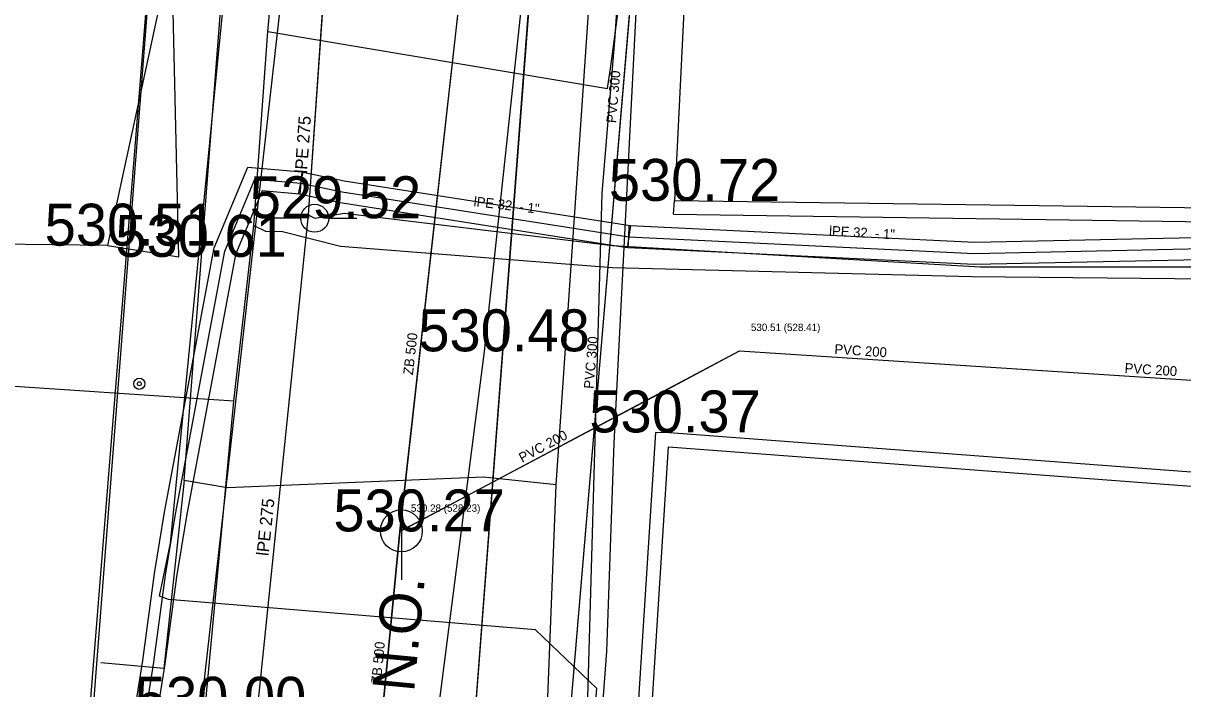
# Model space of a CAD drawing. Extents: x -669393 to -668650, y -1126925 to -1126294.
# Drawn here: x -668986.94 to -668966.18, y -1126777.26 to -1126765.36 of the extents above; entities that cross this region are included whole.
import ezdxf

# ---------------------------------------------------------------- set-up
doc = ezdxf.new("R2010")
doc.units = 0
for name, color, linetype in [('G_Bod_tecka', 7, 'Continuous'), ('G_Bod_vyska', 7, 'Continuous'), ('G_Plochy_zpevnene', 7, 'Continuous'), ('G_Ploty', 7, 'Continuous'), ('G_Ploty_vstupy', 7, 'Continuous'), ('G_Poznamky_odkaz', 7, 'Continuous'), ('G_Site-kanalizace', 7, 'Continuous'), ('G_Site-Sloupy', 7, 'Continuous'), ('G_Site-vodovod', 7, 'Continuous'), ('G_Z_CHRANICKA-TEPLOVOD_kotovane', 7, 'Continuous'), ('G_Z_ELsilove_nadz_kotovane', 7, 'Continuous'), ('G_Z_ELsilove_podz_kotovane', 7, 'Continuous'), ('G_Z_KANAL_podz_kotovane', 7, 'Continuous'), ('G_Z_KANAL_podz_priblizne', 7, 'Continuous'), ('G_Z_PLYNY_podz_geodeticky', 7, 'Continuous'), ('G_Z_PLYNY_podz_priblizne', 7, 'Continuous'), ('G_Z_SPOJE_podz_geodeticky', 7, 'Continuous'), ('G_Z_SPOJE_podz_kotovane', 7, 'Continuous'), ('G_Z_SPOJE_podz_priblizne', 7, 'Continuous'), ('G_Z_SPOJE_podz_zahozene', 7, 'Continuous'), ('G_Z_VODA_podz_kotovane', 7, 'Continuous'), ('Vrstva 10', 7, 'Continuous'), ('Vrstva 11', 7, 'Continuous'), ('Vrstva 12', 7, 'Continuous'), ('Vrstva 2', 7, 'Continuous'), ('Vrstva 26', 7, 'Continuous'), ('Vrstva 3', 7, 'Continuous'), ('Vrstva 4', 7, 'Continuous'), ('Vrstva 5', 7, 'Continuous'), ('Vrstva 6', 7, 'Continuous'), ('Vrstva 8', 7, 'Continuous'), ('Vrstva 9', 7, 'Continuous')]:
    doc.layers.add(name, color=color, linetype=linetype)

msp = doc.modelspace()

# ---------------------------------------------------------------- linework, layer by layer
at = {"layer": 'G_Bod_tecka'}
for p, q in [((-668975.28, -1126768.54), (-668975.28, -1126768.54)), ((-668981.72, -1126768.85), (-668981.72, -1126768.85)), ((-668985.43, -1126769.34), (-668985.43, -1126769.34)), ((-668984.15, -1126769.54), (-668984.15, -1126769.54)), ((-668978.68, -1126771.23), (-668978.68, -1126771.23)), ((-668975.62, -1126772.68), (-668975.62, -1126772.68)), ((-668980.2, -1126774.45), (-668980.2, -1126774.45))]:
    msp.add_line(p, q, dxfattribs=at)
at = {"layer": 'G_Plochy_zpevnene'}
for p, q in [((-668978.68, -1126771.23), (-668976.04, -1126746.59)), ((-668981.24, -1126755.32), (-668984.22, -1126781.72)), ((-668980, -1126781.47), (-668978.68, -1126771.23))]:
    msp.add_line(p, q, dxfattribs=at)
at = {"layer": 'G_Ploty'}
for p, q in [((-668984.28, -1126764.04), (-668985.43, -1126769.34)), ((-668984.15, -1126769.54), (-668984.28, -1126764.04)), ((-668975.3, -1126768.78), (-668975.28, -1126768.54)), ((-668964.13, -1126768.69), (-668975.28, -1126768.54)), ((-668975.3, -1126768.78), (-668964.07, -1126768.94)), ((-668985.43, -1126769.34), (-669008.99, -1126769.04)), ((-668985.43, -1126769.34), (-668984.15, -1126769.54)), ((-668975.62, -1126772.68), (-668976.07, -1126779.63)), ((-668975.37, -1126772.69), (-668975.62, -1126772.68)), ((-668956.36, -1126774.12), (-668975.37, -1126772.69)), ((-668975.82, -1126779.67), (-668975.39, -1126772.94)), ((-668975.39, -1126772.94), (-668956.38, -1126774.37))]:
    msp.add_line(p, q, dxfattribs=at)
at = {"layer": 'G_Ploty_vstupy'}
msp.add_line((-668975.1, -1126764.84), (-668975.28, -1126768.54), dxfattribs=at)
at = {"layer": 'G_Site-kanalizace'}
msp.add_line((-668980.17, -1126774.065), (-668980.17, -1126775.315), dxfattribs=at)
msp.add_circle((-668980.17, -1126774.44), 0.375, dxfattribs=at)
at = {"layer": 'G_Site-Sloupy'}
for radius in [0.1, 0.0348]:
    msp.add_circle((-668984.86, -1126771.81), radius, dxfattribs=at)
at = {"layer": 'G_Site-vodovod'}
for p, q in [((-668981.97, -1126768.85), (-668982.47, -1126768.85)), ((-668981.47, -1126768.85), (-668980.97, -1126768.85))]:
    msp.add_line(p, q, dxfattribs=at)
msp.add_circle((-668981.72, -1126768.85), 0.25, dxfattribs=at)
at = {"layer": 'G_Z_CHRANICKA-TEPLOVOD_kotovane'}
for points in [[(-668984.407, -1126774.105), (-668983.523, -1126769.382), (-668982.918, -1126767.938), (-668981.953, -1126768.021), (-668981.97, -1126768.22), (-668981.987, -1126768.419), (-668981.998, -1126768.418), (-668982.662, -1126768.362), (-668983.137, -1126769.498), (-668984.013, -1126774.175), (-668984.192, -1126775.26), (-668984.402, -1126776.819), (-668985.622, -1126784.488), (-668986.202, -1126789.17), (-668986.503, -1126790.796), (-668986.897, -1126790.724), (-668986.598, -1126789.11), (-668986.018, -1126784.432), (-668984.798, -1126776.761), (-668984.588, -1126775.2)], [(-668981.97, -1126768.22), (-668981.928, -1126768.025), (-668981.193, -1126768.183), (-668976.078, -1126768.981), (-668976.069, -1126768.982), (-668976.1, -1126769.18), (-668976.131, -1126769.378), (-668981.267, -1126768.577), (-668981.998, -1126768.418), (-668982.012, -1126768.415)], [(-668976.078, -1126768.981), (-668969.907, -1126769.28), (-668963.438, -1126769.142), (-668962.873, -1126768.64), (-668962.607, -1126768.94), (-668963.282, -1126769.538), (-668969.913, -1126769.68), (-668976.11, -1126769.38), (-668976.1, -1126769.18), (-668976.09, -1126768.98)]]:
    msp.add_lwpolyline(points, close=True, dxfattribs=at)
msp.add_lwpolyline([(-668976.67, -1126777.26), (-668977.77, -1126776.21), (-668984.34, -1126775.67), (-668984.5, -1126775.61), (-668984.3, -1126774.66)], dxfattribs=at)
at = {"layer": 'G_Z_ELsilove_nadz_kotovane'}
msp.add_lwpolyline([(-668986.7, -1126790.76), (-668983.75, -1126752.63), (-668981.43, -1126714.8)], dxfattribs=at)
at = {"layer": 'G_Z_ELsilove_podz_kotovane'}
for points in [[(-668986.81, -1126790.89), (-668983.74, -1126752.7), (-668981.4, -1126714.88), (-668976.88, -1126675.24), (-668969.5, -1126644.98), (-668962.32, -1126604.58), (-668954.59, -1126568.6), (-668939.06, -1126504.37)], [(-668986.712, -1126789.635), (-668986.4, -1126789.14), (-668985.82, -1126784.46), (-668984.6, -1126776.79), (-668984.39, -1126775.23), (-668984.21, -1126774.14), (-668983.33, -1126769.44), (-668982.79, -1126768.15), (-668981.97, -1126768.22), (-668981.23, -1126768.38), (-668976.1, -1126769.18), (-668969.91, -1126769.48), (-668963.36, -1126769.34), (-668962.74, -1126768.79)]]:
    msp.add_lwpolyline(points, dxfattribs=at)
at = {"layer": 'G_Z_KANAL_podz_kotovane'}
for p, q in [((-668973.07, -1126710.88), (-668980.2, -1126774.45)), ((-668980.2, -1126774.45), (-668982.92, -1126802.9))]:
    msp.add_line(p, q, dxfattribs=at)
for points in [[(-668980.2, -1126774.45), (-668975.57, -1126771.99), (-668974.12, -1126771.22)], [(-668974.12, -1126771.22), (-668935.72, -1126773.71), (-668934.84, -1126773.77)]]:
    msp.add_lwpolyline(points, dxfattribs=at)
at = {"layer": 'G_Z_KANAL_podz_priblizne'}
msp.add_lwpolyline([(-668961.53, -1126641.03), (-668964.77, -1126660.31), (-668966.99, -1126673.44), (-668967.25, -1126675), (-668967.37, -1126676.24), (-668967.39, -1126676.51), (-668967.45, -1126677.12), (-668967.45, -1126677.13), (-668967.49, -1126677.56), (-668967.55, -1126678.18), (-668968.24, -1126683.84), (-668968.31, -1126684.44), (-668970.39, -1126703.99), (-668970.46, -1126704.6), (-668970.37, -1126705.12), (-668970.45, -1126705.89), (-668970.95, -1126710.61), (-668971.02, -1126710.51), (-668971.02, -1126711.22), (-668973.37, -1126733.08), (-668975.48, -1126758.02), (-668976.72, -1126772.6), (-668978.93, -1126798.76)], dxfattribs=at)
at = {"layer": 'G_Z_PLYNY_podz_geodeticky'}
for points in [[(-668906.02, -1126816.16), (-668907.56, -1126815.65), (-668909.31, -1126814.95), (-668914.91, -1126812.8), (-668915.37, -1126812.62), (-668932.47, -1126806.72), (-668941.29, -1126803.68), (-668943.53, -1126802.9), (-668969.68, -1126795.84), (-668985.69, -1126793.26), (-668983.7, -1126777.8), (-668983.17, -1126772.12), (-668982.81, -1126768.98), (-668982.56, -1126765.51), (-668982.4, -1126763.78), (-668980.62, -1126745.39), (-668979.97, -1126737.36), (-668979.74, -1126734.84), (-668978.22, -1126718.38)], [(-668976.42, -1126766.13), (-668975.98, -1126762.81), (-668975.19, -1126761.05), (-668974.56, -1126760.84)], [(-668982.56, -1126765.51), (-668976.48, -1126766.53)], [(-668976.48, -1126766.53), (-668976.42, -1126766.13)], [(-668982.59, -1126769.09), (-668982.32, -1126769.08), (-668981.26, -1126769.35), (-668976.4, -1126769.73), (-668969.96, -1126769.89), (-668962.1, -1126769.97), (-668962.03, -1126768.56), (-668962.02, -1126768.47)], [(-668982.81, -1126768.98), (-668982.59, -1126769.09)]]:
    msp.add_lwpolyline(points, dxfattribs=at)
at = {"layer": 'G_Z_PLYNY_podz_priblizne'}
msp.add_lwpolyline([(-668983.17, -1126772.12), (-668989.77, -1126771.68), (-668989.83, -1126772.68)], dxfattribs=at)
at = {"layer": 'G_Z_SPOJE_podz_geodeticky'}
for points in [[(-668984.06, -1126773.54), (-668982.59, -1126754.6)], [(-668977.4, -1126773.62), (-668976.54, -1126761.08)], [(-668976.15, -1126762.59), (-668976.35, -1126765.6)], [(-668976.35, -1126765.6), (-668976.58, -1126768.41)], [(-668976.58, -1126768.41), (-668977.24, -1126791.46), (-668977.32, -1126793.71), (-668977.32, -1126795.19)], [(-668984.06, -1126773.54), (-668984.42, -1126776.9), (-668985.55, -1126776.8)], [(-668977.4, -1126773.62), (-668978.7, -1126773.48), (-668983.28, -1126773.67), (-668984.06, -1126773.54)], [(-668977.57, -1126778.02), (-668977.4, -1126773.62)]]:
    msp.add_lwpolyline(points, dxfattribs=at)
at = {"layer": 'G_Z_SPOJE_podz_kotovane'}
for points in [[(-668924.36, -1126812.03), (-668938.42, -1126806.85), (-668946.33, -1126804.38), (-668957.53, -1126802.89), (-668966.78, -1126802.46), (-668973.09, -1126803.32), (-668974.32, -1126803.33), (-668975.07, -1126803.24), (-668977.88, -1126793.32), (-668977.43, -1126786.05), (-668976.67, -1126777.26), (-668977.77, -1126776.21), (-668984.34, -1126775.67), (-668984.5, -1126775.61), (-668984.3, -1126774.66), (-668983.37, -1126765.19), (-668982.79, -1126754.31), (-668982.27, -1126747.41), (-668981.26, -1126734.45), (-668980.22, -1126728.6), (-668978.82, -1126715.15)], [(-668977.27, -1126786.9), (-668976.49, -1126776.6), (-668976.36, -1126772.87), (-668975.95, -1126764.82), (-668975.73, -1126761.22), (-668975.74, -1126758.73), (-668976.57, -1126757.42), (-668976.64, -1126756.11), (-668976.37, -1126754.48), (-668975.77, -1126750.4), (-668975.19, -1126749.37), (-668974.72, -1126747.52), (-668974.09, -1126741.03), (-668972.79, -1126725.98)], [(-668984.06, -1126773.54), (-668982.59, -1126754.6)], [(-668977.4, -1126773.62), (-668976.54, -1126761.08)], [(-668984.06, -1126773.54), (-668984.42, -1126776.9), (-668985.55, -1126776.8)], [(-668977.4, -1126773.62), (-668978.7, -1126773.48), (-668983.28, -1126773.67), (-668984.06, -1126773.54)], [(-668977.57, -1126778.02), (-668977.4, -1126773.62)]]:
    msp.add_lwpolyline(points, dxfattribs=at)
at = {"layer": 'G_Z_SPOJE_podz_priblizne'}
for points in [[(-668984.06, -1126773.54), (-668982.59, -1126754.6)], [(-668977.4, -1126773.62), (-668976.54, -1126761.08)], [(-668976.15, -1126762.59), (-668976.35, -1126765.6)], [(-668976.35, -1126765.6), (-668976.58, -1126768.41)], [(-668976.58, -1126768.41), (-668977.24, -1126791.46), (-668977.32, -1126793.71), (-668977.32, -1126795.19)], [(-668984.06, -1126773.54), (-668984.42, -1126776.9), (-668985.55, -1126776.8)], [(-668977.4, -1126773.62), (-668978.7, -1126773.48), (-668983.28, -1126773.67), (-668984.06, -1126773.54)], [(-668977.57, -1126778.02), (-668977.4, -1126773.62)]]:
    msp.add_lwpolyline(points, dxfattribs=at)
at = {"layer": 'G_Z_SPOJE_podz_zahozene'}
msp.add_line((-668977.87, -1126764.76), (-668979.25, -1126782.91), dxfattribs=at)
at = {"layer": 'G_Z_VODA_podz_kotovane'}
for points in [[(-668969.29, -1126661.42), (-668971.68, -1126675.88), (-668971.95, -1126677.97), (-668971.97, -1126678.17), (-668973.85, -1126692.76), (-668975.88, -1126709.88), (-668976.56, -1126715.76), (-668977.73, -1126725.9), (-668978.75, -1126734.79), (-668979.19, -1126739.38), (-668981.43, -1126762.91), (-668981.84, -1126768.79), (-668983.57, -1126785.56), (-668983.82, -1126787.8), (-668984.01, -1126791.6), (-668984.06, -1126791.91)], [(-668981.84, -1126768.79), (-668981.72, -1126768.85), (-668981.19, -1126768.76), (-668976.39, -1126769.34), (-668969.81, -1126769.72), (-668962.23, -1126769.72), (-668962.02, -1126769.69), (-668958.37, -1126769.29), (-668957.36, -1126767.46)]]:
    msp.add_lwpolyline(points, dxfattribs=at)
at = {"layer": 'Vrstva 10'}
msp.add_line((-668973.066, -1126710.882), (-668980.205, -1126774.452), dxfattribs=at)
at = {"layer": 'Vrstva 11'}
msp.add_lwpolyline([(-668965.444, -1126668.273), (-668966.205, -1126676.085), (-668967.375, -1126677.822), (-668968.739, -1126690.029), (-668970.185, -1126702.972), (-668971.694, -1126716.487), (-668974.152, -1126738.491), (-668975.961, -1126759.774), (-668977.23, -1126759.617), (-668977.866, -1126764.765), (-668979.251, -1126782.914), (-668980.808, -1126803.305), (-668980.966, -1126806.663), (-668977.631, -1126817.313), (-668972.494, -1126833.715), (-668969.938, -1126841.878), (-668963.603, -1126860.451), (-668963.214, -1126861.68), (-668962.693, -1126863.325), (-668961.285, -1126866.656), (-668958.375, -1126873.542), (-668947.04, -1126900.362)], dxfattribs=at)
msp.add_lwpolyline([(-668965.444, -1126668.273), (-668966.205, -1126676.085), (-668967.375, -1126677.822), (-668968.739, -1126690.029), (-668970.185, -1126702.972), (-668971.694, -1126716.487), (-668974.152, -1126738.491), (-668975.961, -1126759.774), (-668977.23, -1126759.617), (-668977.866, -1126764.765), (-668979.251, -1126782.914), (-668980.808, -1126803.305), (-668980.966, -1126806.663), (-668977.631, -1126817.313), (-668972.494, -1126833.715), (-668969.938, -1126841.878), (-668963.603, -1126860.451), (-668963.214, -1126861.68), (-668962.693, -1126863.325), (-668961.285, -1126866.656), (-668958.375, -1126873.542), (-668947.04, -1126900.362)], dxfattribs=at)
msp.add_lwpolyline([(-668965.444, -1126668.273), (-668966.205, -1126676.085), (-668967.375, -1126677.822), (-668968.739, -1126690.029), (-668970.185, -1126702.972), (-668971.694, -1126716.487), (-668974.152, -1126738.491), (-668975.961, -1126759.774), (-668977.23, -1126759.617), (-668977.866, -1126764.765), (-668979.251, -1126782.914), (-668980.808, -1126803.305), (-668980.966, -1126806.663), (-668977.631, -1126817.313), (-668972.494, -1126833.715), (-668969.938, -1126841.878), (-668963.603, -1126860.451), (-668963.214, -1126861.68), (-668962.693, -1126863.325), (-668961.285, -1126866.656), (-668958.375, -1126873.542), (-668947.04, -1126900.362)], dxfattribs=at)
at = {"layer": 'Vrstva 12'}
msp.add_line((-668980.205, -1126774.452), (-668982.92, -1126802.9), dxfattribs=at)
for points in [[(-668980.205, -1126774.452), (-668975.566, -1126771.993), (-668974.12, -1126771.22)], [(-668974.12, -1126771.22), (-668935.715, -1126773.713), (-668934.84, -1126773.77)]]:
    msp.add_lwpolyline(points, dxfattribs=at)
at = {"layer": 'Vrstva 26'}
for points in [[(-668969.289, -1126661.422), (-668971.679, -1126675.884), (-668971.947, -1126677.967), (-668971.972, -1126678.165), (-668973.848, -1126692.761), (-668975.881, -1126709.883), (-668976.56, -1126715.764), (-668977.727, -1126725.899), (-668978.751, -1126734.79), (-668979.188, -1126739.382), (-668981.428, -1126762.906), (-668981.84, -1126768.79), (-668983.57, -1126785.56), (-668983.82, -1126787.8), (-668984.01, -1126791.6), (-668984.058, -1126791.912)], [(-668981.84, -1126768.79), (-668981.72, -1126768.85), (-668981.19, -1126768.76), (-668976.39, -1126769.34), (-668969.81, -1126769.72), (-668962.23, -1126769.72), (-668962.02, -1126769.69), (-668958.37, -1126769.29), (-668957.36, -1126767.46)]]:
    msp.add_lwpolyline(points, dxfattribs=at)
at = {"layer": 'Vrstva 5'}
msp.add_line((-668986.81, -1126790.89), (-668983.74, -1126752.7), dxfattribs=at)
at = {"layer": 'Vrstva 6'}
msp.add_line((-668981.72, -1126768.85), (-668981.72, -1126768.85), dxfattribs=at)
at = {"layer": 'Vrstva 8'}
for p, q in [((-668974.12, -1126771.22), (-668974.12, -1126771.22)), ((-668980.205, -1126774.452), (-668980.205, -1126774.452))]:
    msp.add_line(p, q, dxfattribs=at)
at = {"layer": 'Vrstva 9'}
msp.add_lwpolyline([(-668961.527, -1126641.033), (-668964.775, -1126660.311), (-668966.988, -1126673.444), (-668967.25, -1126675), (-668967.367, -1126676.238), (-668967.392, -1126676.507), (-668967.45, -1126677.123), (-668967.451, -1126677.129), (-668967.491, -1126677.56), (-668967.55, -1126678.18), (-668968.237, -1126683.843), (-668968.31, -1126684.44), (-668970.395, -1126703.991), (-668970.46, -1126704.6), (-668970.37, -1126705.12), (-668970.452, -1126705.888), (-668970.955, -1126710.61), (-668971.02, -1126710.507), (-668971.02, -1126711.22), (-668973.374, -1126733.084), (-668975.485, -1126758.025), (-668976.719, -1126772.604), (-668978.933, -1126798.759)], dxfattribs=at)

# ---------------------------------------------------------------- texts
at = {"layer": 'G_Bod_vyska'}
for s, p in [('530.72', (-668976.456, -1126768.54)), ('529.52', (-668982.883, -1126768.85)), ('530.51', (-668986.554, -1126769.34)), ('530.61', (-668985.288, -1126769.54)), ('530.48', (-668979.866, -1126771.23)), ('530.37', (-668976.806, -1126772.68)), ('530.27', (-668981.386, -1126774.45)), ('530.00', (-668984.939, -1126777.8))]:
    msp.add_text(s, height=0.75, dxfattribs=at).set_placement(p)
at = {"layer": 'G_Poznamky_odkaz'}
msp.add_text('N.O.', height=0.75, rotation=84.5484, dxfattribs=at).set_placement((-668979.944, -1126777.337))
at = {"layer": 'Vrstva 2'}
for s, p in [('530.51 (528.41)', (-668973.914, -1126770.867)), ('530.28 (528.23)', (-668979.999, -1126774.099))]:
    msp.add_text(s, height=0.13163, dxfattribs=at).set_placement(p)
at = {"layer": 'Vrstva 3'}
for s, rotation, p in [('PVC 300', 85.1686, (-668976.328, -1126767.153)), ('ZB 500', 83.5747, (-668979.964, -1126771.661)), ('PVC 300', 85.1686, (-668976.73, -1126771.906)), ('PVC 200', 356.2878, (-668972.424, -1126771.276)), ('PVC 200', 356.29, (-668967.23, -1126771.614)), ('PVC 200', 27.9785, (-668978.009, -1126773.225)), ('ZB 500', 84.5193, (-668980.537, -1126777.183))]:
    msp.add_text(s, height=0.1755, rotation=rotation, dxfattribs=at).set_placement(p)
at = {"layer": 'Vrstva 4'}
for s, height, rotation, p in [('lPE 275', 0.2194, 85.9949, (-668981.859, -1126768.053)), ('lPE 32  - 1"', 0.17551, 353.3547, (-668978.883, -1126768.633)), ('lPE 32  - 1"', 0.17551, 356.6981, (-668972.519, -1126769.16)), ('lPE 275', 0.2194, 84.0278, (-668982.547, -1126774.895))]:
    msp.add_text(s, height=height, rotation=rotation, dxfattribs=at).set_placement(p)

doc.saveas('drawing.dxf')
